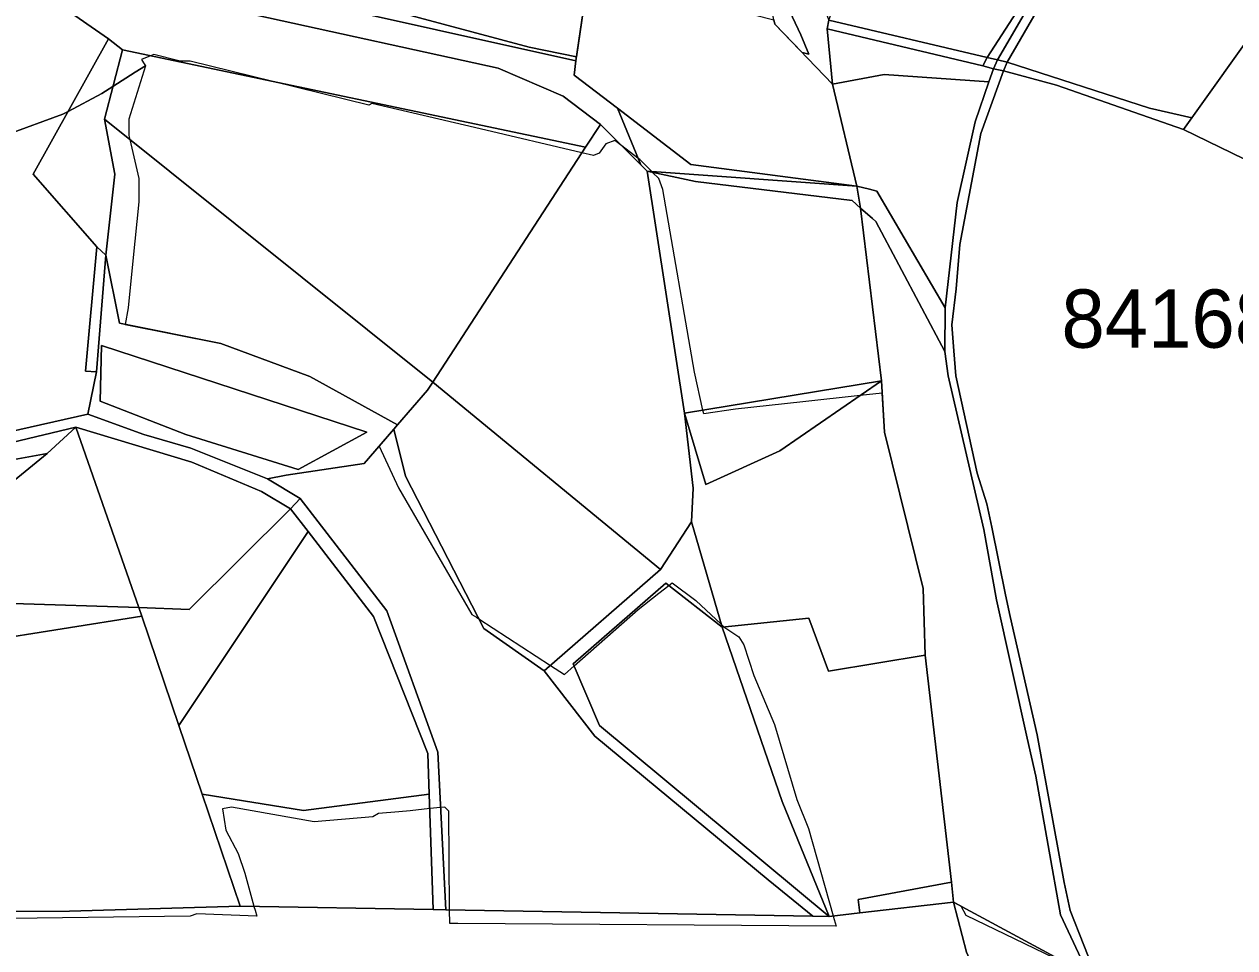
# Model space of a CAD drawing. Extents: x -477304 to -465429, y -1159113 to -1149210.
# Drawn here: x -474642.6 to -474331, y -1152550.8 to -1152313.1 of the extents above; entities that cross this region are included whole.
import ezdxf

# ---------------------------------------------------------------- set-up
doc = ezdxf.new("R2010")
doc.units = 0
for name, color, linetype in [('BPEJ_s', 7, 'Continuous'), ('ostatni_s', 7, 'Continuous'), ('PUPFL_s', 7, 'Continuous'), ('trav_porost_s', 7, 'Continuous'), ('zahrada_s', 7, 'Continuous')]:
    doc.layers.add(name, color=color, linetype=linetype)

msp = doc.modelspace()

# ---------------------------------------------------------------- linework, layer by layer
at = {"layer": 'BPEJ_s'}
for points in [[(-474497.24, -1152299.83), (-474500.44, -1152321.5), (-474512.68, -1152319.05), (-474563.01, -1152305.45)], [(-474563.01, -1152305.45), (-474512.68, -1152319.05), (-474500.44, -1152321.5), (-474497.24, -1152299.83)], [(-474446.3, -1152308.19), (-474442.68, -1152315.85), (-474440.67, -1152320.84), (-474442.4, -1152320.43), (-474449.44, -1152313.1)], [(-474449.44, -1152313.1), (-474442.4, -1152320.43), (-474440.67, -1152320.84), (-474442.68, -1152315.85), (-474446.3, -1152308.19)], [(-474602.48, -1152322.66), (-474609.28, -1152320.96), (-474610.09, -1152321.28), (-474612.48, -1152322.24), (-474611.92, -1152323.11), (-474611.44, -1152323.86), (-474615.67, -1152337.56), (-474615.67, -1152341.81), (-474615.45, -1152342.76), (-474613.11, -1152352.88), (-474613.11, -1152358.84), (-474614.67, -1152374.06), (-474615.9, -1152386.1), (-474616.67, -1152390.37), (-474592.06, -1152395.28), (-474569.07, -1152403.81), (-474546.56, -1152416.27), (-474547.49, -1152417.35), (-474551.26, -1152421.71), (-474546.3, -1152432.46), (-474527.36, -1152465.01), (-474526.24, -1152465.75), (-474525.59, -1152466.17), (-474507.17, -1152478.13), (-474503.58, -1152480.46), (-474501.1, -1152478.28), (-474484.59, -1152463.74), (-474479.24, -1152459.56), (-474476.71, -1152457.58), (-474475.87, -1152456.93), (-474469.7, -1152461.4), (-474463.22, -1152467.51), (-474462.41, -1152468.27), (-474462.25, -1152468.42), (-474458.64, -1152470.76), (-474457.36, -1152472.89), (-474454.81, -1152480.76), (-474449.49, -1152493.31), (-474443.74, -1152512.68), (-474440.76, -1152520.12), (-474434.39, -1152542.62), (-474434.38, -1152542.68), (-474433.65, -1152545.24), (-474530.98, -1152544.59), (-474533.09, -1152544.58), (-474533.12, -1152541.07), (-474533.32, -1152515.66), (-474534.39, -1152514.59), (-474535.44, -1152514.7), (-474538.24, -1152515), (-474543.29, -1152515.53), (-474546.23, -1152515.81), (-474551.41, -1152516.29), (-474552.9, -1152517.14), (-474568, -1152518.42), (-474589.28, -1152514.59), (-474591.62, -1152515.02), (-474590.77, -1152520.55), (-474587.58, -1152526.51), (-474585.88, -1152531.61), (-474583.54, -1152540.12), (-474583.52, -1152540.19), (-474583.21, -1152541.16), (-474582.72, -1152542.72), (-474598.22, -1152542.04), (-474599.92, -1152542.68), (-474645.88, -1152543.32)], [(-474369.95, -1152557.11), (-474400.12, -1152542.47), (-474401.39, -1152540.14), (-474403.39, -1152539.06), (-474403.89, -1152533.89), (-474410.7, -1152475.54), (-474411.17, -1152458.31), (-474421.14, -1152418.1), (-474421.78, -1152408.08), (-474427.45, -1152408.71), (-474442.21, -1152410.34), (-474459.49, -1152412.24), (-474467.69, -1152413.38), (-474467.9, -1152412.46), (-474470.12, -1152402.67), (-474478.21, -1152355.64), (-474479.27, -1152352.88), (-474480.87, -1152351.29), (-474481.08, -1152351.08), (-474482.54, -1152349.62), (-474484.17, -1152347.98), (-474484.63, -1152347.63), (-474488.81, -1152344.43), (-474490.55, -1152343.09), (-474492.89, -1152343.94), (-474494.59, -1152346.28), (-474496.08, -1152346.92), (-474499.05, -1152346.22), (-474525.28, -1152340.06), (-474553.11, -1152333.52), (-474553.96, -1152333.94), (-474578.63, -1152327.89), (-474599.92, -1152322.66), (-474602.48, -1152322.66), (-474609.28, -1152320.96), (-474610.09, -1152321.28), (-474612.48, -1152322.24), (-474611.92, -1152323.11), (-474611.44, -1152323.86)], [(-474369.95, -1152557.11), (-474400.12, -1152542.47), (-474401.39, -1152540.14), (-474403.39, -1152539.06), (-474403.89, -1152533.89), (-474410.7, -1152475.54), (-474411.17, -1152458.31), (-474421.14, -1152418.1), (-474421.78, -1152408.08), (-474427.45, -1152408.71), (-474442.21, -1152410.34), (-474459.49, -1152412.24), (-474467.69, -1152413.38), (-474467.9, -1152412.46), (-474470.12, -1152402.67), (-474478.21, -1152355.64), (-474479.27, -1152352.88), (-474480.87, -1152351.29), (-474481.08, -1152351.08), (-474482.54, -1152349.62), (-474484.17, -1152347.98), (-474484.63, -1152347.63), (-474488.81, -1152344.43), (-474490.55, -1152343.09), (-474492.89, -1152343.94), (-474494.59, -1152346.28), (-474496.08, -1152346.92), (-474499.05, -1152346.22), (-474525.28, -1152340.06), (-474553.11, -1152333.52), (-474553.96, -1152333.94), (-474578.63, -1152327.89), (-474599.92, -1152322.66), (-474602.48, -1152322.66)], [(-474611.44, -1152323.86), (-474614.06, -1152325.51), (-474619.78, -1152329.12), (-474622.69, -1152330.96), (-474631.36, -1152335.57), (-474632.69, -1152336.28), (-474647.16, -1152341.6)], [(-474647.16, -1152341.6), (-474632.69, -1152336.28), (-474631.36, -1152335.57), (-474622.69, -1152330.96), (-474619.78, -1152329.12), (-474614.06, -1152325.51), (-474611.44, -1152323.86)], [(-474611.44, -1152323.86), (-474615.67, -1152337.56), (-474615.67, -1152341.81), (-474615.45, -1152342.76), (-474613.11, -1152352.88), (-474613.11, -1152358.84), (-474614.67, -1152374.06), (-474615.9, -1152386.1), (-474616.67, -1152390.37), (-474592.06, -1152395.28), (-474569.07, -1152403.81), (-474546.56, -1152416.27), (-474547.49, -1152417.35), (-474551.26, -1152421.71), (-474546.3, -1152432.46), (-474527.36, -1152465.01), (-474526.24, -1152465.75), (-474525.59, -1152466.17), (-474507.17, -1152478.13), (-474503.58, -1152480.46), (-474501.1, -1152478.28), (-474484.59, -1152463.74), (-474479.24, -1152459.56), (-474476.71, -1152457.58), (-474475.87, -1152456.93), (-474469.7, -1152461.4), (-474463.22, -1152467.51), (-474462.41, -1152468.27), (-474462.25, -1152468.42), (-474458.64, -1152470.76), (-474457.36, -1152472.89), (-474454.81, -1152480.76), (-474449.49, -1152493.31), (-474443.74, -1152512.68), (-474440.76, -1152520.12), (-474434.39, -1152542.62), (-474434.38, -1152542.68), (-474433.65, -1152545.24), (-474530.98, -1152544.59), (-474533.09, -1152544.58), (-474533.12, -1152541.07), (-474533.32, -1152515.66), (-474534.39, -1152514.59), (-474535.44, -1152514.7), (-474538.24, -1152515), (-474543.29, -1152515.53), (-474546.23, -1152515.81), (-474551.41, -1152516.29), (-474552.9, -1152517.14), (-474568, -1152518.42), (-474589.28, -1152514.59), (-474591.62, -1152515.02), (-474590.77, -1152520.55), (-474587.58, -1152526.51), (-474585.88, -1152531.61), (-474583.54, -1152540.12), (-474583.52, -1152540.19), (-474583.21, -1152541.16), (-474582.72, -1152542.72), (-474598.22, -1152542.04), (-474599.92, -1152542.68), (-474645.88, -1152543.32)]]:
    msp.add_lwpolyline(points, dxfattribs=at)
at = {"layer": 'ostatni_s'}
for points in [[(-474364.19, -1152274.43), (-474350.47, -1152251.36), (-474348.68, -1152252.24), (-474389.59, -1152322.9), (-474392.1, -1152322.3)], [(-474520.66, -1152324.45), (-474582.53, -1152310.88), (-474609.66, -1152306.1), (-474635.22, -1152299.35), (-474607.47, -1152298.67), (-474500.59, -1152322.54), (-474501.07, -1152326.24), (-474489.92, -1152334.77), (-474483.92, -1152349.36), (-474494.27, -1152338.92), (-474503.93, -1152331.67)], [(-474449.65, -1152312.02), (-474451.73, -1152301.28), (-474438.78, -1152303.75), (-474435.46, -1152312.09), (-474435.94, -1152314.28), (-474434.56, -1152328.59), (-474449.44, -1152313.1)], [(-474344.19, -1152340.19), (-474342.07, -1152337.22), (-474325.61, -1152314.18), (-474328.27, -1152331.6), (-474323.65, -1152337.9), (-474280.05, -1152360.37), (-474232.87, -1152398.15), (-474213.93, -1152392.55), (-474212.09, -1152396.88), (-474205.25, -1152406.21), (-474222.15, -1152404.63), (-474233.28, -1152404.26), (-474306.79, -1152358.45)], [(-474392.1, -1152322.3), (-474389.59, -1152322.9), (-474390.5, -1152325.15), (-474393.08, -1152324.63)], [(-474489.92, -1152334.77), (-474471.04, -1152349.23), (-474428.3, -1152354.77), (-474482.3, -1152350.99), (-474483.92, -1152349.36)], [(-474429.52, -1152358.5), (-474469.84, -1152353.59), (-474482.3, -1152350.99), (-474428.3, -1152354.77), (-474427.35, -1152360.47)], [(-474424.25, -1152363.15), (-474427.35, -1152360.47), (-474428.3, -1152354.77), (-474425.02, -1152355.61), (-474423.14, -1152356.09), (-474405.53, -1152386.12), (-474405.6, -1152397.34), (-474423.43, -1152363.87)], [(-474599.77, -1152422.2), (-474579.98, -1152430.1), (-474571.58, -1152435.21), (-474574.12, -1152437.84), (-474581.56, -1152433.4), (-474599.46, -1152425.83), (-474629.32, -1152416.86), (-474676.74, -1152428.13), (-474676.95, -1152424.91), (-474626.29, -1152413.52), (-474611.82, -1152418.75)], [(-474569.51, -1152443.69), (-474574.12, -1152437.84), (-474571.58, -1152435.21), (-474549.27, -1152464.07), (-474536.18, -1152500.47), (-474534.07, -1152541.05), (-474537.36, -1152540.99), (-474538.37, -1152511.26), (-474538.74, -1152500.8), (-474552.72, -1152465.52)], [(-474769.9, -1152444.82), (-474742.49, -1152456.08), (-474739.26, -1152457.68), (-474744.63, -1152468.15), (-474676.72, -1152474.67), (-474677.95, -1152461.15), (-474613.14, -1152463.22), (-474612.39, -1152465.43), (-474653.5, -1152471.97), (-474651.07, -1152496.16), (-474702.28, -1152513.03), (-474736.42, -1152510.56), (-474745.64, -1152503.22), (-474747.37, -1152489.95)]]:
    msp.add_lwpolyline(points, close=True, dxfattribs=at)
msp.add_lwpolyline([(-474368.57, -1152557.85), (-474375.83, -1152542.32), (-474382.24, -1152506.62), (-474384.4, -1152496.91), (-474392.34, -1152461.24), (-474395.58, -1152443.18), (-474404.8, -1152403.65), (-474405.6, -1152397.34), (-474405.53, -1152386.12), (-474402.47, -1152359.01), (-474397.81, -1152338.28), (-474394.28, -1152327.97), (-474393.08, -1152324.63), (-474390.5, -1152325.15), (-474396.36, -1152341.26), (-474401.74, -1152369.82), (-474402.69, -1152381.26), (-474403.83, -1152390.48), (-474403.3, -1152397.23), (-474402.8, -1152403.65), (-474397.3, -1152428.67), (-474394.82, -1152436.57), (-474393.52, -1152442.53), (-474390.04, -1152459.98), (-474388.78, -1152465.53), (-474381.84, -1152495.99), (-474374.93, -1152534), (-474373.37, -1152541.22), (-474366.32, -1152559.07)], dxfattribs=at)
at = {"layer": 'PUPFL_s'}
for points in [[(-474497.24, -1152299.83), (-474500.59, -1152322.54), (-474607.47, -1152298.67), (-474603.78, -1152293.34), (-474559.2, -1152283.73), (-474504.38, -1152288.09), (-474498.27, -1152289.21)], [(-474498.12, -1152344.79), (-474617.35, -1152319.76), (-474620.96, -1152316.91), (-474632.99, -1152308.6), (-474644.9, -1152302.95), (-474652.09, -1152299.47), (-474635.22, -1152299.35), (-474609.66, -1152306.1), (-474582.53, -1152310.88), (-474520.66, -1152324.45), (-474503.93, -1152331.67), (-474494.27, -1152338.92)], [(-474620.96, -1152316.91), (-474617.35, -1152319.76), (-474621.96, -1152337.54), (-474619.28, -1152351.7), (-474621.63, -1152372.6), (-474623.98, -1152370.42), (-474640.37, -1152351.75)], [(-474621.96, -1152337.54), (-474617.35, -1152319.76), (-474498.12, -1152344.79), (-474537.48, -1152405.27)], [(-474621.63, -1152372.6), (-474619.28, -1152351.7), (-474621.96, -1152337.54), (-474537.48, -1152405.27), (-474538.79, -1152407.28), (-474546.56, -1152416.27), (-474569.07, -1152403.81), (-474592.06, -1152395.28), (-474618.13, -1152390.08)], [(-474537.48, -1152405.27), (-474498.12, -1152344.79), (-474494.27, -1152338.92), (-474483.92, -1152349.36), (-474482.3, -1152350.99), (-474472.69, -1152413.24), (-474470.4, -1152432.51), (-474470.87, -1152441.23), (-474478.81, -1152453.45)], [(-474482.3, -1152350.99), (-474469.84, -1152353.59), (-474429.52, -1152358.5), (-474427.35, -1152360.47), (-474421.98, -1152404.94), (-474472.69, -1152413.24)], [(-474478.81, -1152453.45), (-474508.74, -1152479.5), (-474524.32, -1152468.63), (-474544.51, -1152429.42), (-474547.49, -1152417.35), (-474546.56, -1152416.27), (-474538.79, -1152407.28), (-474537.48, -1152405.27)], [(-474421.14, -1152418.1), (-474411.17, -1152458.31), (-474410.7, -1152475.54), (-474435.56, -1152479.62), (-474440.61, -1152465.96), (-474462.98, -1152468.33), (-474470.87, -1152441.23), (-474470.4, -1152432.51), (-474472.69, -1152413.24), (-474467.2, -1152431.61), (-474448.14, -1152422.95), (-474421.98, -1152404.94)], [(-474421.98, -1152404.94), (-474448.14, -1152422.95), (-474467.2, -1152431.61), (-474472.69, -1152413.24)], [(-474581.56, -1152433.4), (-474574.12, -1152437.84), (-474600.19, -1152463.75), (-474613.14, -1152463.22), (-474629.32, -1152416.86), (-474599.46, -1152425.83)], [(-474579.98, -1152430.1), (-474575.17, -1152429.21), (-474555.1, -1152426.16), (-474547.49, -1152417.35), (-474544.51, -1152429.42), (-474524.32, -1152468.63), (-474508.74, -1152479.5), (-474495.71, -1152496.39), (-474451.15, -1152533.33), (-474439.62, -1152542.67), (-474534.07, -1152541.05), (-474536.18, -1152500.47), (-474549.27, -1152464.07), (-474571.58, -1152435.21)], [(-474600.19, -1152463.75), (-474574.12, -1152437.84), (-474569.51, -1152443.69), (-474602.82, -1152493.57), (-474612.39, -1152465.43), (-474613.14, -1152463.22)], [(-474435.42, -1152542.74), (-474439.62, -1152542.67), (-474451.15, -1152533.33), (-474495.71, -1152496.39), (-474508.74, -1152479.5), (-474478.81, -1152453.45), (-474470.87, -1152441.23), (-474462.98, -1152468.33), (-474477.5, -1152456.96), (-474501.33, -1152477.75), (-474494.5, -1152493.65)], [(-474538.74, -1152500.8), (-474538.37, -1152511.26), (-474570.71, -1152515.48), (-474596.82, -1152511.31), (-474602.82, -1152493.57), (-474569.51, -1152443.69), (-474552.72, -1152465.52)], [(-474462.98, -1152468.33), (-474447.51, -1152513.15), (-474435.42, -1152542.74), (-474494.5, -1152493.65), (-474501.33, -1152477.75), (-474477.5, -1152456.96)], [(-474596.82, -1152511.31), (-474587.07, -1152540.13), (-474630.96, -1152541.41), (-474736.79, -1152542), (-474736.82, -1152546.56), (-474765.96, -1152523.66), (-474762.91, -1152509.6), (-474806.87, -1152511.05), (-474794.28, -1152502.74), (-474793.23, -1152486.63), (-474768.67, -1152504.28), (-474760.29, -1152500.75), (-474740.94, -1152513.33), (-474723.54, -1152524.57), (-474719.62, -1152523.95), (-474736.42, -1152510.56), (-474702.28, -1152513.03), (-474651.07, -1152496.16), (-474653.5, -1152471.97), (-474612.39, -1152465.43), (-474602.82, -1152493.57)], [(-474427.49, -1152541.83), (-474435.42, -1152542.74), (-474447.51, -1152513.15), (-474462.98, -1152468.33), (-474440.61, -1152465.96), (-474435.56, -1152479.62), (-474410.7, -1152475.54), (-474403.89, -1152533.89), (-474427.96, -1152538.43)], [(-474537.36, -1152540.99), (-474587.07, -1152540.13), (-474596.82, -1152511.31), (-474570.71, -1152515.48), (-474538.37, -1152511.26)], [(-474403.39, -1152539.06), (-474427.49, -1152541.83), (-474427.96, -1152538.43), (-474403.89, -1152533.89)], [(-474317.53, -1152587.43), (-474310.66, -1152593.73), (-474283.72, -1152640.09), (-474289.03, -1152643.69), (-474312.19, -1152659.02), (-474335.03, -1152674.33), (-474347.94, -1152674.51), (-474356.21, -1152667.88), (-474364.44, -1152654.84), (-474363.65, -1152636.06), (-474384.86, -1152633.65), (-474383.68, -1152614.27), (-474391.91, -1152570.37), (-474400.07, -1152551.9), (-474403.39, -1152539.06), (-474368.57, -1152557.85), (-474369.32, -1152560.63)]]:
    msp.add_lwpolyline(points, close=True, dxfattribs=at)
msp.add_lwpolyline([(-474736.79, -1152542), (-474630.96, -1152541.41), (-474587.07, -1152540.13), (-474537.36, -1152540.99), (-474534.07, -1152541.05), (-474439.62, -1152542.67), (-474435.42, -1152542.74), (-474427.49, -1152541.83), (-474403.39, -1152539.06), (-474400.07, -1152551.9), (-474391.91, -1152570.37), (-474383.68, -1152614.27), (-474384.86, -1152633.65), (-474386.14, -1152653.1), (-474389.91, -1152688.79), (-474441.47, -1152672.94), (-474458.17, -1152701.7), (-474485.49, -1152748.81)], dxfattribs=at)
at = {"layer": 'trav_porost_s'}
for points in [[(-474394.7, -1152321.73), (-474435.46, -1152312.09), (-474432.77, -1152304.39), (-474419.51, -1152263.31), (-474417.76, -1152242.89), (-474420.31, -1152229.9), (-474403.02, -1152238.73), (-474378.67, -1152246.42), (-474350.47, -1152251.36), (-474364.19, -1152274.43)], [(-474389.59, -1152322.9), (-474348.68, -1152252.24), (-474334.59, -1152255.1), (-474298.77, -1152268.62), (-474325.61, -1152314.18), (-474342.07, -1152337.22), (-474352.92, -1152334.73)], [(-474394.7, -1152321.73), (-474364.19, -1152274.43), (-474392.1, -1152322.3)], [(-474449.44, -1152313.1), (-474434.56, -1152328.59), (-474428.3, -1152354.77), (-474471.04, -1152349.23), (-474489.92, -1152334.77), (-474501.07, -1152326.24), (-474500.59, -1152322.54), (-474497.24, -1152299.83), (-474449.65, -1152312.02)], [(-474676.95, -1152424.91), (-474677.08, -1152422.9), (-474676.94, -1152418.31), (-474679.41, -1152418.24), (-474679.33, -1152415.63), (-474684.88, -1152415.46), (-474684.96, -1152418.07), (-474687.43, -1152417.99), (-474687.57, -1152422.58), (-474707.93, -1152418.87), (-474710.84, -1152417.25), (-474706.83, -1152409.06), (-474699.83, -1152390.06), (-474684, -1152359.59), (-474666.89, -1152337.51), (-474644.9, -1152302.95), (-474632.99, -1152308.6), (-474620.96, -1152316.91), (-474640.37, -1152351.75), (-474623.98, -1152370.42), (-474626.83, -1152402.46), (-474624.03, -1152402.57), (-474626.29, -1152413.52)], [(-474435.46, -1152312.09), (-474394.7, -1152321.73), (-474395.81, -1152323.86), (-474435.94, -1152314.28)], [(-474393.08, -1152324.63), (-474394.28, -1152327.97), (-474421.26, -1152326.1), (-474434.56, -1152328.59), (-474435.94, -1152314.28), (-474395.81, -1152323.86)], [(-474393.08, -1152324.63), (-474395.81, -1152323.86), (-474394.7, -1152321.73), (-474392.1, -1152322.3)], [(-474390.5, -1152325.15), (-474389.59, -1152322.9), (-474352.92, -1152334.73), (-474342.07, -1152337.22), (-474344.19, -1152340.19), (-474376.89, -1152328.85)], [(-474405.53, -1152386.12), (-474423.14, -1152356.09), (-474425.02, -1152355.61), (-474428.3, -1152354.77), (-474434.56, -1152328.59), (-474421.26, -1152326.1), (-474394.28, -1152327.97), (-474397.81, -1152338.28), (-474402.47, -1152359.01)], [(-474421.98, -1152404.94), (-474427.35, -1152360.47), (-474424.25, -1152363.15), (-474423.43, -1152363.87), (-474405.6, -1152397.34), (-474404.8, -1152403.65), (-474395.58, -1152443.18), (-474392.34, -1152461.24), (-474384.4, -1152496.91), (-474382.24, -1152506.62), (-474375.83, -1152542.32), (-474368.57, -1152557.85), (-474403.39, -1152539.06), (-474403.89, -1152533.89), (-474410.7, -1152475.54), (-474411.17, -1152458.31), (-474421.14, -1152418.1)], [(-474626.83, -1152402.46), (-474623.98, -1152370.42), (-474621.63, -1152372.6), (-474624.03, -1152402.57)], [(-474555.1, -1152426.16), (-474575.17, -1152429.21), (-474579.98, -1152430.1), (-474599.77, -1152422.2), (-474611.82, -1152418.75), (-474626.29, -1152413.52), (-474624.03, -1152402.57), (-474621.63, -1152372.6), (-474618.13, -1152390.08), (-474592.06, -1152395.28), (-474569.07, -1152403.81), (-474546.56, -1152416.27), (-474547.49, -1152417.35)], [(-474554.39, -1152418.16), (-474622.75, -1152395.8), (-474623.08, -1152410.13), (-474600.99, -1152418.72), (-474572.07, -1152427.73)], [(-474623.08, -1152410.13), (-474622.75, -1152395.8), (-474554.39, -1152418.16), (-474572.07, -1152427.73), (-474600.99, -1152418.72)], [(-474636.75, -1152423.6), (-474629.32, -1152416.86), (-474613.14, -1152463.22), (-474677.95, -1152461.15), (-474678.28, -1152457.48)], [(-474636.75, -1152423.6), (-474678.28, -1152457.48), (-474700.1, -1152455.89), (-474699.54, -1152453.09), (-474680.69, -1152451.47), (-474676.38, -1152440.36), (-474675.71, -1152438.52), (-474656.66, -1152427.23)]]:
    msp.add_lwpolyline(points, close=True, dxfattribs=at)
msp.add_lwpolyline([(-474317.7, -1152583.62), (-474366.32, -1152559.07), (-474373.37, -1152541.22), (-474374.93, -1152534), (-474381.84, -1152495.99), (-474388.78, -1152465.53), (-474390.04, -1152459.98), (-474393.52, -1152442.53), (-474394.82, -1152436.57), (-474397.3, -1152428.67), (-474402.8, -1152403.65), (-474403.3, -1152397.23), (-474403.83, -1152390.48), (-474402.69, -1152381.26), (-474401.74, -1152369.82), (-474396.36, -1152341.26), (-474390.5, -1152325.15), (-474376.89, -1152328.85), (-474344.19, -1152340.19), (-474306.79, -1152358.45)], dxfattribs=at)
at = {"layer": 'zahrada_s'}
msp.add_lwpolyline([(-474700.45, -1152432.86), (-474689.46, -1152432.89), (-474685.77, -1152430.15), (-474678.23, -1152432.64), (-474676.74, -1152428.13), (-474629.32, -1152416.86), (-474636.75, -1152423.6), (-474656.66, -1152427.23), (-474675.71, -1152438.52), (-474676.38, -1152440.36), (-474728.85, -1152443.47), (-474716.16, -1152427.18), (-474712.22, -1152419.82), (-474708.93, -1152421.56), (-474711.4, -1152428.58), (-474704.07, -1152431.16)], close=True, dxfattribs=at)

# ---------------------------------------------------------------- texts
at = {"layer": 'BPEJ_s'}
msp.add_text('84168/V.', height=15, dxfattribs=at).set_placement((-474375.62, -1152396.39))

doc.saveas('drawing.dxf')
